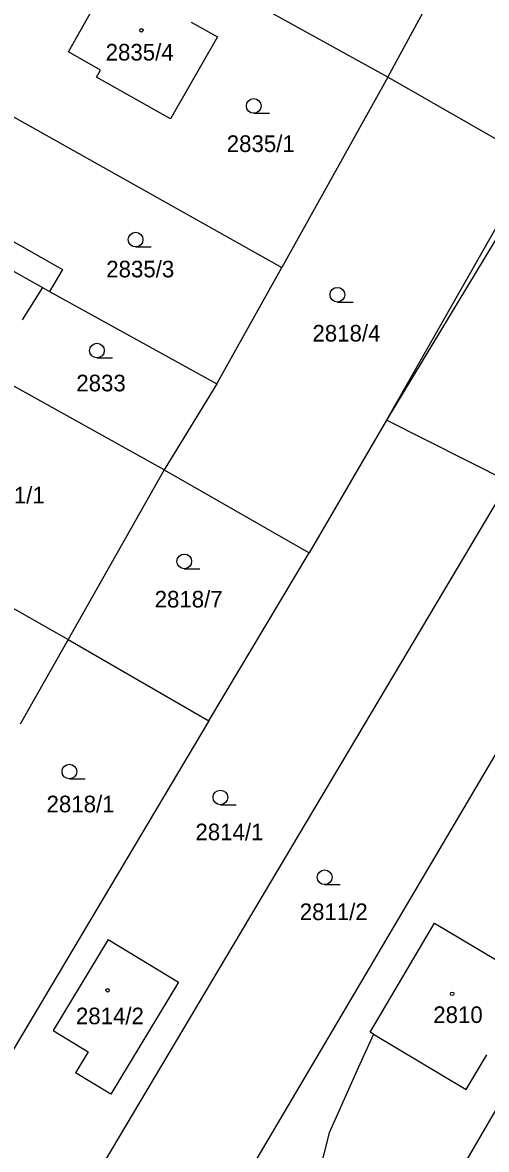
# Model space of a CAD drawing. Extents: x -755819 to -753140, y -1169796 to -1166000.
# Drawn here: x -753912.7 to -753865.3, y -1168994.1 to -1168878.8 of the extents above; entities that cross this region are included whole.
import ezdxf

# ---------------------------------------------------------------- set-up
doc = ezdxf.new("R2010")
doc.units = 0
for name, color, linetype in [('Vrstva 1', 7, 'Continuous'), ('Vrstva 18', 7, 'Continuous'), ('Vrstva 19', 7, 'Continuous'), ('Vrstva 25', 7, 'Continuous'), ('Vrstva 4', 7, 'Continuous'), ('Vrstva 6', 7, 'Continuous')]:
    doc.layers.add(name, color=color, linetype=linetype)

msp = doc.modelspace()

# ---------------------------------------------------------------- linework, layer by layer
at = {"layer": 'Vrstva 1'}
for p, q in [((-753908.01, -1168881.83), (-753904.16, -1168874.99)), ((-753875.36, -1168884.42), (-753892.63, -1168874.86)), ((-753875.36, -1168884.42), (-753870.55, -1168875.54)), ((-753895.47, -1168878.81), (-753892.78, -1168880.3)), ((-753892.78, -1168880.3), (-753897.58, -1168888.69)), ((-753904.73, -1168883.69), (-753908.01, -1168881.83)), ((-753905.16, -1168884.42), (-753904.73, -1168883.69)), ((-753920.55, -1168884.61), (-753886.21, -1168903.88)), ((-753897.58, -1168888.69), (-753905.16, -1168884.42)), ((-753875.36, -1168884.42), (-753886.21, -1168903.88)), ((-753860.44, -1168892.98), (-753875.36, -1168884.42)), ((-753859.75, -1168893.38), (-753875.49, -1168919.49)), ((-753927.21, -1168896.62), (-753910.68, -1168905.91)), ((-753915.5, -1168900.18), (-753908.61, -1168904.1)), ((-753908.61, -1168904.1), (-753909.94, -1168906.32)), ((-753892.84, -1168915.76), (-753886.21, -1168903.88)), ((-753910.68, -1168905.91), (-753912.73, -1168909.23)), ((-753910.68, -1168905.91), (-753909.94, -1168906.32)), ((-753909.94, -1168906.32), (-753892.84, -1168915.76)), ((-753898.22, -1168924.57), (-753915.1, -1168915.18)), ((-753892.84, -1168915.76), (-753898.22, -1168924.57)), ((-753875.49, -1168919.49), (-753883.41, -1168933.06)), ((-753863, -1168925.78), (-753875.49, -1168919.49)), ((-753898.22, -1168924.57), (-753908.04, -1168941.91)), ((-753898.22, -1168924.57), (-753883.41, -1168933.06)), ((-753908.16, -1169001.74), (-753863, -1168925.78)), ((-753849.08, -1168927.71), (-753893.24, -1169002.57)), ((-753893.65, -1168950.24), (-753883.41, -1168933.06)), ((-753919.43, -1168935.49), (-753908.04, -1168941.91)), ((-753908.04, -1168941.91), (-753912.94, -1168950.58)), ((-753908.04, -1168941.91), (-753893.65, -1168950.24)), ((-753893.65, -1168950.24), (-753923.78, -1169000.8)), ((-753877.18, -1168982.05), (-753870.59, -1168970.91)), ((-753870.59, -1168970.91), (-753860.74, -1168976.78)), ((-753903.95, -1168972.59), (-753909.57, -1168981.9)), ((-753903.95, -1168972.59), (-753896.76, -1168976.94)), ((-753896.76, -1168976.94), (-753903.69, -1168988.4)), ((-753867.49, -1168995.5), (-753856.95, -1168977.33)), ((-753909.57, -1168981.9), (-753905.98, -1168984.07)), ((-753876.83, -1168982.26), (-753878.38, -1168985.72)), ((-753876.83, -1168982.26), (-753877.18, -1168982.05)), ((-753905.98, -1168984.07), (-753907.28, -1168986.23)), ((-753903.69, -1168988.4), (-753907.28, -1168986.23)), ((-753878.38, -1168985.72), (-753881.35, -1168992.36)), ((-753881.35, -1168992.36), (-753883.66, -1169001.42))]:
    msp.add_line(p, q, dxfattribs=at)
at = {"layer": 'Vrstva 25'}
for p, q in [((-753889.07, -1168888.11), (-753887.47, -1168888.11)), ((-753901.15, -1168901.78), (-753899.55, -1168901.78)), ((-753880.52, -1168907.41), (-753878.92, -1168907.41)), ((-753905.1, -1168913.12), (-753903.5, -1168913.12)), ((-753896.17, -1168934.68), (-753894.57, -1168934.68)), ((-753907.92, -1168956.16), (-753906.32, -1168956.16)), ((-753892.48, -1168958.81), (-753890.88, -1168958.81)), ((-753881.82, -1168966.97), (-753880.22, -1168966.97))]:
    msp.add_line(p, q, dxfattribs=at)
for centre, radius in [((-753900.55, -1168879.63), 0.175), ((-753889.07, -1168887.36), 0.75), ((-753901.15, -1168901.03), 0.75), ((-753880.52, -1168906.66), 0.75), ((-753905.1, -1168912.37), 0.75), ((-753896.17, -1168933.93), 0.75), ((-753907.92, -1168955.41), 0.75), ((-753892.48, -1168958.06), 0.75), ((-753881.82, -1168966.22), 0.75), ((-753904.01, -1168977.78), 0.175), ((-753868.79, -1168978.14), 0.175)]:
    msp.add_circle(centre, radius, dxfattribs=at)
at = {"layer": 'Vrstva 4'}
for p, q in [((-753876.83, -1168982.26), (-753867.34, -1168987.91)), ((-753867.34, -1168987.91), (-753865.24, -1168984.37))]:
    msp.add_line(p, q, dxfattribs=at)
at = {"layer": 'Vrstva 6'}
msp.add_line((-753860.44, -1168892.98), (-753875.49, -1168919.49), dxfattribs=at)

# ---------------------------------------------------------------- texts
at = {"layer": 'Vrstva 18'}
for s, p in [('2835/1', (-753891.83, -1168892.07)), ('2835/3', (-753904.15, -1168904.89)), ('2818/4', (-753883.07, -1168911.45)), ('2833', (-753907.21, -1168916.54)), ('2831/1', (-753917.39, -1168928)), ('2818/7', (-753899.2, -1168938.64)), ('2818/1', (-753910.25, -1168959.58)), ('2814/1', (-753895.03, -1168962.44)), ('2811/2', (-753884.37, -1168970.6))]:
    msp.add_text(s, height=1.7, dxfattribs=at).set_placement(p)
at = {"layer": 'Vrstva 19'}
for s, p in [('2835/4', (-753904.21, -1168882.72)), ('2810', (-753870.72, -1168981.12)), ('2814/2', (-753907.25, -1168981.25))]:
    msp.add_text(s, height=1.7, dxfattribs=at).set_placement(p)

doc.saveas('drawing.dxf')
